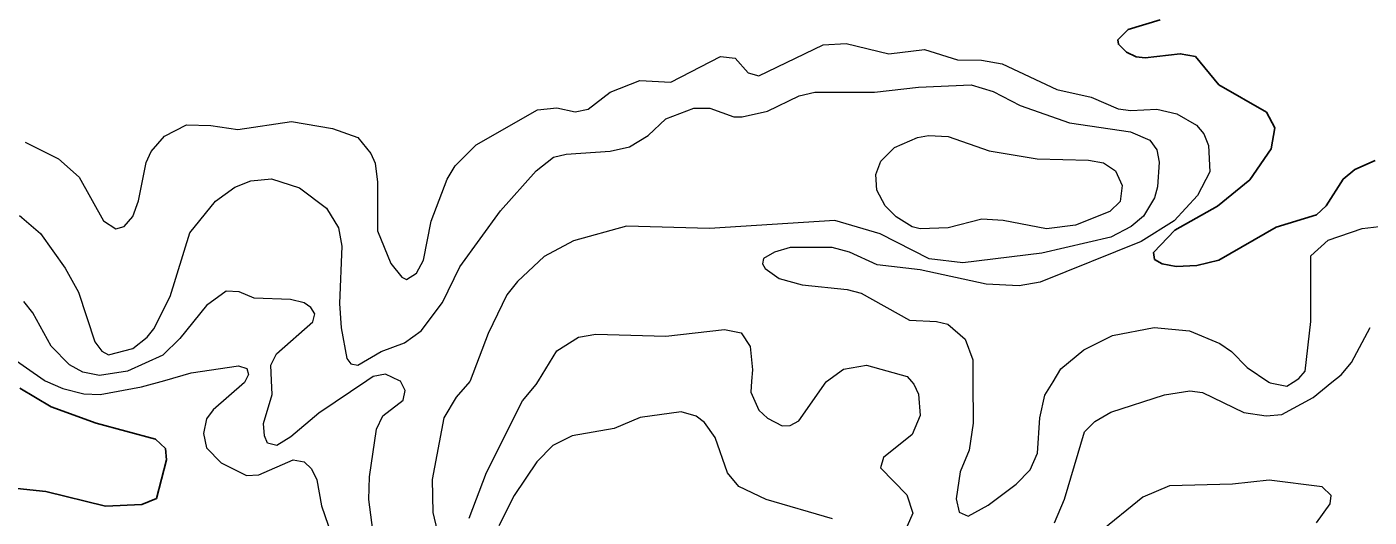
# Model space of a CAD drawing. Extents: x 473.9 to 500, y 7733.1 to 7760.8.
# Drawn here: x 489.264 to 492.623, y 7735.407 to 7736.633 of the extents above; entities that cross this region are included whole.
import ezdxf

# ---------------------------------------------------------------- set-up
doc = ezdxf.new("R2010")
doc.units = 0
doc.header["$LTSCALE"] = 0.032
doc.layers.add('1', color=7, linetype='Continuous', lineweight=25)
doc.layers.add('2', color=7, linetype='Continuous', lineweight=13)

msp = doc.modelspace()

# ---------------------------------------------------------------- linework, layer by layer
at = {"layer": '1'}
for points in [[(492.0998, 7736.6505), (492.0193, 7736.6261), (491.9941, 7736.6009), (491.9952, 7736.5896), (492.0154, 7736.5697), (492.0393, 7736.5579), (492.0625, 7736.5555), (492.1502, 7736.5658), (492.188, 7736.5588), (492.2463, 7736.4884), (492.3658, 7736.4199), (492.387, 7736.3808), (492.3775, 7736.3279), (492.3245, 7736.2507), (492.2436, 7736.1845), (492.1363, 7736.1241), (492.0827, 7736.0684), (492.0859, 7736.0515), (492.1049, 7736.04), (492.1395, 7736.0337), (492.1913, 7736.0358), (492.2463, 7736.0492), (492.3899, 7736.1322), (492.4913, 7736.1628), (492.5154, 7736.1854), (492.5578, 7736.2522), (492.5871, 7736.2761), (492.6374, 7736.2988)], [(489.2397, 7735.478), (489.3113, 7735.4703), (489.4607, 7735.4339), (489.5516, 7735.4379), (489.5879, 7735.4535), (489.6131, 7735.5499), (489.6105, 7735.5783), (489.5854, 7735.6013), (489.437, 7735.6415), (489.3243, 7735.6821), (489.246, 7735.7291)]]:
    msp.add_lwpolyline(points, dxfattribs=at)
at = {"layer": '2'}
for points in [[(489.2594, 7736.3444), (489.3429, 7736.3027), (489.3946, 7736.2572), (489.4556, 7736.1482), (489.486, 7736.1277), (489.5073, 7736.1335), (489.5288, 7736.1583), (489.5432, 7736.1982), (489.5618, 7736.2939), (489.5749, 7736.3214), (489.6084, 7736.3598), (489.6632, 7736.3882), (489.7243, 7736.3866), (489.7913, 7736.3763), (489.9259, 7736.3964), (490.0287, 7736.3785), (490.0919, 7736.3563), (490.1241, 7736.3162), (490.1352, 7736.292), (490.1415, 7736.2443), (490.1411, 7736.1226), (490.1748, 7736.0411), (490.2017, 7736.0073), (490.2136, 7736.0007), (490.2391, 7736.0167), (490.2565, 7736.0498), (490.2754, 7736.1473), (490.3158, 7736.2517), (490.3356, 7736.2854), (490.3877, 7736.3378), (490.5412, 7736.4252), (490.59, 7736.4308), (490.6355, 7736.4205), (490.6682, 7736.4272), (490.723, 7736.4693), (490.7975, 7736.4985), (490.8756, 7736.4944), (490.9994, 7736.5587), (491.0363, 7736.5544), (491.0691, 7736.5183), (491.0951, 7736.5105), (491.2567, 7736.5883), (491.3139, 7736.5915)], [(491.3139, 7736.5915), (491.4204, 7736.566), (491.5097, 7736.5763), (491.5923, 7736.5508), (491.6523, 7736.5498), (491.7042, 7736.5408), (491.841, 7736.476), (491.9273, 7736.4573), (491.9946, 7736.4284), (492.0263, 7736.4236), (492.0913, 7736.4268), (492.1411, 7736.4156), (492.1906, 7736.3871), (492.2092, 7736.3653), (492.2205, 7736.3364), (492.224, 7736.27), (492.1936, 7736.2114), (492.1346, 7736.148), (492.0521, 7736.0961), (491.7998, 7735.9946), (491.7468, 7735.9855), (491.6647, 7735.9893), (491.499, 7736.0256), (491.3913, 7736.0375), (491.3227, 7736.0698), (491.2787, 7736.0812), (491.1737, 7736.0812), (491.1346, 7736.0698), (491.1073, 7736.0539), (491.105, 7736.0403), (491.1114, 7736.0289), (491.1459, 7736.0033), (491.2038, 7735.9875), (491.3162, 7735.9758), (491.3517, 7735.9666), (491.4728, 7735.8993), (491.5397, 7735.8962), (491.5682, 7735.8891), (491.6114, 7735.8521), (491.6308, 7735.8004), (491.6313, 7735.7455), (491.6322, 7735.6413), (491.6218, 7735.574), (491.5992, 7735.5202), (491.5889, 7735.4521), (491.5967, 7735.4191), (491.619, 7735.409), (491.6696, 7735.4368), (491.7391, 7735.4894), (491.7746, 7735.525), (491.793, 7735.5662), (491.7987, 7735.6552), (491.8114, 7735.7115), (491.8316, 7735.7452), (491.8509, 7735.7775), (491.9084, 7735.825), (491.9804, 7735.8608), (492.0844, 7735.8809), (492.1728, 7735.8726), (492.2489, 7735.8407), (492.2783, 7735.821), (492.3175, 7735.7805), (492.3717, 7735.7444), (492.3747, 7735.7424), (492.417, 7735.7346), (492.4322, 7735.7443), (492.4469, 7735.7537), (492.4627, 7735.7719), (492.477, 7735.8959), (492.4771, 7736.0606), (492.5198, 7736.0996), (492.6054, 7736.1283), (492.7329, 7736.1438)], [(489.2448, 7736.1609), (489.2981, 7736.1165), (489.3591, 7736.0294), (489.393, 7735.9695), (489.4339, 7735.8452), (489.4514, 7735.8217), (489.4681, 7735.8126), (489.5286, 7735.8283), (489.5647, 7735.8565), (489.5814, 7735.8776), (489.6224, 7735.9586), (489.6716, 7736.1179), (489.7354, 7736.1974), (489.7843, 7736.2317), (489.824, 7736.2475), (489.8762, 7736.2531), (489.9458, 7736.2301), (490.0137, 7736.1792), (490.0433, 7736.1307), (490.0516, 7736.0841), (490.0459, 7735.941), (490.0498, 7735.8804), (490.0645, 7735.8038), (490.0743, 7735.7897), (490.092, 7735.7869), (490.1505, 7735.8207), (490.2088, 7735.8426), (490.2505, 7735.8724), (490.3037, 7735.9432), (490.347, 7736.0325), (490.4492, 7736.1732), (490.5379, 7736.2733), (490.5815, 7736.3071), (490.6135, 7736.315), (490.7234, 7736.3222), (490.7717, 7736.3332), (490.8185, 7736.3614), (490.8625, 7736.403), (490.9325, 7736.43), (490.9727, 7736.4299), (491.0332, 7736.4084), (491.0536, 7736.4076), (491.1168, 7736.4221), (491.1965, 7736.4605), (491.2353, 7736.4701), (491.3849, 7736.4695), (491.4947, 7736.4822), (491.6266, 7736.4879), (491.6819, 7736.4713), (491.7498, 7736.4362), (491.8727, 7736.3926), (492.0254, 7736.3704), (492.0739, 7736.35), (492.0911, 7736.3256), (492.0976, 7736.2948), (492.0935, 7736.2325), (492.0855, 7736.2052), (492.0578, 7736.1591), (492.0274, 7736.1338), (491.9766, 7736.1069), (491.8035, 7736.0668), (491.6062, 7736.0425), (491.5215, 7736.0526), (491.3992, 7736.115), (491.2857, 7736.1486), (490.9716, 7736.1286), (490.7643, 7736.1342), (490.6317, 7736.0974), (490.5579, 7736.0585), (490.4915, 7735.9961), (490.465, 7735.9626), (490.4178, 7735.8658), (490.373, 7735.7475), (490.3723, 7735.7457), (490.3382, 7735.7067), (490.3069, 7735.6552), (490.2783, 7735.5009), (490.2799, 7735.4178), (490.2906, 7735.3727)], [(490.1317, 7735.3546), (490.1191, 7735.4505), (490.1208, 7735.5074), (490.1384, 7735.6268), (490.1541, 7735.6603), (490.2056, 7735.6995), (490.2102, 7735.7233), (490.1986, 7735.7468), (490.1964, 7735.7478), (490.1615, 7735.7641), (490.1306, 7735.7587), (490.1146, 7735.7479), (489.994, 7735.6667), (489.9243, 7735.6077), (489.8895, 7735.586), (489.866, 7735.5917), (489.8581, 7735.6096), (489.8562, 7735.6408), (489.8772, 7735.7136), (489.8757, 7735.7483), (489.8741, 7735.7868), (489.8884, 7735.8151), (489.9796, 7735.895), (489.9847, 7735.9151), (489.9747, 7735.9312), (489.9577, 7735.9429), (489.9237, 7735.9508), (489.8325, 7735.9546), (489.795, 7735.9701), (489.7624, 7735.9715), (489.7131, 7735.9364), (489.6463, 7735.8537), (489.6037, 7735.8119), (489.5157, 7735.7719), (489.4451, 7735.7612), (489.4038, 7735.7694), (489.37, 7735.7875), (489.3245, 7735.8343), (489.2786, 7735.9178)], [(489.2786, 7735.9178), (489.256, 7735.9464)], [(489.129, 7735.8725), (489.3071, 7735.7492), (489.3094, 7735.7476), (489.3535, 7735.7282), (489.4064, 7735.7147), (489.4472, 7735.713), (489.5506, 7735.7322), (489.6086, 7735.7487), (489.6745, 7735.7675), (489.7929, 7735.7852), (489.8138, 7735.778)], [(490.3705, 7735.4044), (490.4139, 7735.5185), (490.5043, 7735.6976), (490.5385, 7735.7387), (490.5438, 7735.7473), (490.5903, 7735.8229), (490.6443, 7735.8565), (490.6873, 7735.8639), (490.8628, 7735.8593), (491.0091, 7735.8761), (491.0509, 7735.868), (491.0734, 7735.8332), (491.0798, 7735.7748), (491.0774, 7735.7464), (491.0751, 7735.7192)], [(491.8356, 7735.3922), (491.8607, 7735.4516), (491.9102, 7735.6199), (491.9364, 7735.6462), (491.9766, 7735.6692), (492.1106, 7735.7128), (492.1736, 7735.7224), (492.2056, 7735.7186), (492.309, 7735.6685), (492.3647, 7735.6599), (492.4044, 7735.6637), (492.4825, 7735.7061), (492.5297, 7735.7441), (492.5528, 7735.7628), (492.5782, 7735.7936), (492.6253, 7735.8808)], [(489.8138, 7735.778), (489.8181, 7735.7638), (489.8108, 7735.7484), (489.8083, 7735.7431), (489.73, 7735.6751), (489.7131, 7735.6526), (489.706, 7735.6162), (489.7136, 7735.5796), (489.7495, 7735.5428), (489.8137, 7735.5111), (489.8442, 7735.5127), (489.9302, 7735.5503), (489.9578, 7735.5449), (489.9762, 7735.5272), (489.9896, 7735.4998), (490.0012, 7735.4345), (490.0415, 7735.3167)], [(491.0751, 7735.7192), (491.0953, 7735.6744), (491.1175, 7735.6541), (491.1534, 7735.6348), (491.1738, 7735.6356), (491.1956, 7735.6475), (491.2636, 7735.7453), (491.2647, 7735.7461), (491.3071, 7735.7767), (491.3645, 7735.7868), (491.4663, 7735.7582), (491.4775, 7735.7458), (491.4837, 7735.7389), (491.4947, 7735.7138), (491.4995, 7735.6612), (491.4793, 7735.6134), (491.4076, 7735.5557), (491.3999, 7735.5296), (491.4658, 7735.4623), (491.4809, 7735.4169), (491.4608, 7735.3706)], [(491.2794, 7735.4024), (491.1136, 7735.4508), (491.0454, 7735.4833), (491.0166, 7735.517), (490.9864, 7735.6058), (490.9596, 7735.6432), (490.939, 7735.6592), (490.9013, 7735.6701), (490.7984, 7735.6558), (490.7336, 7735.6287), (490.6285, 7735.6101), (490.5802, 7735.5854), (490.54, 7735.5448), (490.4828, 7735.461), (490.4446, 7735.3852)], [(492.4913, 7735.3926), (492.5252, 7735.4399), (492.5279, 7735.4611), (492.5052, 7735.482), (492.3722, 7735.4991), (492.281, 7735.4894), (492.1232, 7735.4845), (492.0565, 7735.4567), (491.9451, 7735.3663)]]:
    msp.add_lwpolyline(points, dxfattribs=at)
msp.add_lwpolyline([(491.7922, 7736.3031), (491.9208, 7736.2998), (491.9577, 7736.2926), (491.9879, 7736.2727), (492.0047, 7736.2365), (491.9997, 7736.1964), (491.9736, 7736.1709), (491.8882, 7736.1369), (491.8154, 7736.1278), (491.707, 7736.1486), (491.6533, 7736.1519), (491.5693, 7736.13), (491.499, 7736.1279), (491.4792, 7736.1331), (491.4387, 7736.158), (491.4116, 7736.1853), (491.3908, 7736.2245), (491.3879, 7736.2636), (491.4005, 7736.2967), (491.4353, 7736.3311), (491.4926, 7736.356), (491.5198, 7736.361), (491.5693, 7736.3584), (491.6716, 7736.3232)], close=True, dxfattribs=at)

doc.saveas('drawing.dxf')
